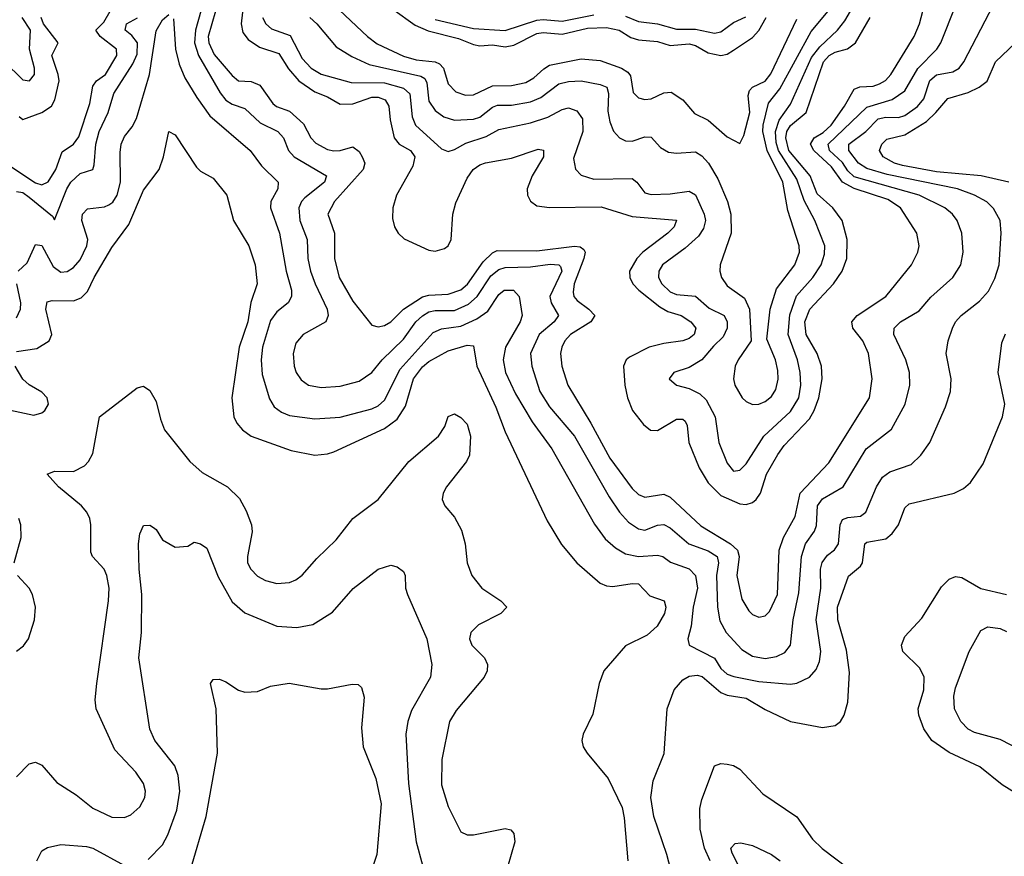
# Model space of a CAD drawing. Header units: inches. Extents: x 1305375 to 1407406, y 744550 to 841633.
# Tile 425 of 509: x 1365780 to 1368884, y 831545 to 834183. Entities that reach past the tile are written whole.
import ezdxf

# ---------------------------------------------------------------- set-up
doc = ezdxf.new("R2010")
doc.units = ezdxf.units.IN
doc.header["$MEASUREMENT"] = 0
doc.layers.add('B3863', color=7, linetype='Continuous')

msp = doc.modelspace()

# ---------------------------------------------------------------- linework, layer by layer
at = {"layer": 'B3863', "color": 5}
for points, elevation in [([(1366491.2, 834290), (1366477.5, 834170), (1366483, 834143), (1366500.5, 834120.5), (1366536.3, 834096.3), (1366596.7, 834076.7), (1366627.6, 834027.6), (1366659.9, 833990), (1366710, 833955.2), (1366750, 833940.1), (1366790, 833917), (1366830, 833917.6), (1366890, 833938.4), (1366910, 833938.7), (1366932.2, 833930), (1366943.5, 833910), (1366947.2, 833867.2), (1366960.5, 833810), (1366975.6, 833790), (1367011.3, 833770), (1367025.8, 833750), (1367018.9, 833721.1), (1366967.4, 833630), (1366956.4, 833590), (1366955.5, 833555.5), (1366961.3, 833530), (1366972.4, 833510), (1366991.8, 833491.8), (1367070, 833456.2), (1367090, 833452.9), (1367118.7, 833461.3), (1367130, 833470.2), (1367139.5, 833490), (1367144.7, 833570), (1367154.6, 833605.4), (1367190, 833682.7), (1367209.6, 833710.4), (1367230, 833725.2), (1367248.1, 833731.9), (1367330, 833746.7), (1367414.1, 833774.1), (1367431.4, 833771.4), (1367431.2, 833750), (1367395.8, 833690), (1367379.5, 833650), (1367380.5, 833630), (1367390, 833610.3), (1367410, 833596.3), (1367450.1, 833590.1), (1367613.1, 833593.1), (1367710, 833562.4), (1367850.5, 833550.5), (1367843.2, 833530), (1367822.7, 833510), (1367743.9, 833450), (1367724.7, 833430), (1367702.4, 833390), (1367702.7, 833370), (1367712.8, 833350), (1367731.4, 833330), (1367797.3, 833277.3), (1367823, 833263), (1367865.2, 833250), (1367895.9, 833230), (1367911.3, 833210), (1367906, 833190), (1367890, 833177), (1367870.3, 833170), (1367810, 833161.8), (1367763.9, 833150), (1367701.7, 833118.3), (1367691.1, 833110), (1367683, 833090), (1367687.3, 833030), (1367695.3, 832990), (1367712, 832950), (1367745.9, 832905.9), (1367768.5, 832888.5), (1367790, 832886.9), (1367850, 832923.3), (1367870, 832923), (1367877.1, 832917.1), (1367883.4, 832903.4), (1367888.9, 832850), (1367922.1, 832770), (1367950, 832722.8), (1367990, 832682.4), (1368050, 832656), (1368070, 832654), (1368090, 832660.3), (1368101.6, 832670), (1368115.3, 832690), (1368134.2, 832750), (1368170, 832811.5), (1368190, 832840.1), (1368270, 832924.7), (1368284.6, 832950), (1368298.7, 832990), (1368308.9, 833050), (1368307.1, 833090), (1368293.6, 833130), (1368258.6, 833190), (1368255.3, 833230), (1368270.3, 833270), (1368345.2, 833350), (1368372.4, 833390), (1368387.2, 833430), (1368388.7, 833490), (1368372.7, 833550), (1368343.2, 833590), (1368293.5, 833633.5), (1368271.5, 833690), (1368204.2, 833770), (1368194.4, 833810), (1368198.2, 833830), (1368210, 833849.2), (1368259, 833890), (1368313.7, 834050), (1368331.2, 834070), (1368350, 834080.3), (1368389.2, 834090.8), (1368414.1, 834110), (1368461, 834190)], 1420), ([(1365730, 833734.9), (1365830, 833668.5), (1365850, 833662.1), (1365870, 833671.3), (1365893.4, 833710), (1365913.9, 833766.1), (1365950, 833790.6), (1365966.1, 833813.9), (1366001.2, 833918.8), (1366010, 833973.1), (1366022.3, 833990), (1366050.3, 834010), (1366086.2, 834070), (1366085.3, 834090), (1366033.5, 834130), (1366020.4, 834150), (1366044.8, 834175.2), (1366064.9, 834210)], 1380), ([(1366265.1, 834185.1), (1366270.9, 834090), (1366283, 834043), (1366300, 834000), (1366337.9, 833937.9), (1366379.4, 833879.4), (1366506.8, 833770), (1366542.5, 833722.5), (1366594.7, 833670), (1366593.4, 833650), (1366571.7, 833610), (1366570.6, 833590), (1366599, 833510), (1366620.3, 833390), (1366636.4, 833330), (1366636.4, 833310), (1366626.3, 833290), (1366590, 833261.2), (1366570, 833234.8), (1366545.5, 833150), (1366541, 833110), (1366544.4, 833064.4), (1366567.1, 832987.1), (1366582.3, 832962.3), (1366604.9, 832944.9), (1366630, 832934.6), (1366710, 832924.2), (1366790, 832929.1), (1366890, 832955.2), (1366910, 832965.6), (1366930, 832983.5), (1366979.6, 833080.4), (1367083.2, 833196.8), (1367110, 833208.2), (1367170, 833216.5), (1367220.8, 833239.2), (1367256, 833264), (1367290, 833315.9), (1367306.8, 833330), (1367336, 833330), (1367354.2, 833310), (1367364.2, 833250), (1367357.4, 833230), (1367311.7, 833150), (1367303.8, 833110), (1367311.6, 833070), (1367342.6, 833002.6), (1367394.9, 832914.9), (1367457.2, 832830), (1367591.8, 832591.8), (1367625.7, 832545.7), (1367657.6, 832517.6), (1367690, 832498.3), (1367730, 832490.1), (1367790, 832494.4), (1367807, 832490), (1367831.8, 832471.8), (1367890, 832451.1), (1367910, 832430.2), (1367916.7, 832390), (1367902.4, 832330), (1367896.9, 832270), (1367885.6, 832230), (1367890.2, 832210), (1367969.8, 832169.8), (1367990, 832137.2), (1368010, 832119.3), (1368031.2, 832111.2), (1368110, 832096.2), (1368210, 832087.5), (1368230, 832090.1), (1368270, 832109.5), (1368290, 832134), (1368300.6, 832159.4), (1368305, 832190), (1368291, 832290), (1368305.1, 832390), (1368304.6, 832450), (1368309.2, 832470.8), (1368325.8, 832494.2), (1368348.6, 832511.4), (1368360.6, 832530), (1368365.9, 832590), (1368373.5, 832606.5), (1368390, 832613.5), (1368430, 832616.8), (1368447.4, 832630), (1368480.2, 832710), (1368499.7, 832740.3), (1368523.1, 832756.9), (1368590, 832780.2), (1368620.3, 832810), (1368648.4, 832850), (1368698.1, 832961.9), (1368714, 833010), (1368716.1, 833050), (1368699.8, 833130), (1368706.2, 833170), (1368719.8, 833210), (1368729.9, 833230), (1368747.4, 833250), (1368804.9, 833295.1), (1368833.6, 833326.4), (1368853.7, 833366.3), (1368867.6, 833410), (1368874, 833510), (1368870.6, 833550), (1368850, 833587.8), (1368828.1, 833608.1), (1368789.8, 833630), (1368736.4, 833650), (1368514.6, 833694.6), (1368450, 833714), (1368423.5, 833730), (1368393.3, 833770), (1368393.5, 833790), (1368447.5, 833830), (1368486.1, 833870), (1368510, 833875), (1368550, 833874.8), (1368570, 833880.4), (1368610, 833908.9), (1368630, 833932.9), (1368649.2, 833990.8), (1368670, 834009.3), (1368721.7, 834018.3), (1368740.9, 834030), (1368756, 834050), (1368849.2, 834230)], 1340), ([(1366350.8, 834210), (1366333.9, 834150), (1366331, 834110), (1366343.7, 834070), (1366411.8, 833951.8), (1366430, 833928.7), (1366450, 833916.6), (1366490, 833902.7), (1366537.9, 833857.9), (1366593.2, 833830), (1366611.8, 833810), (1366626.9, 833770), (1366644.8, 833750), (1366747.5, 833690), (1366740.8, 833670), (1366679, 833620.9), (1366668.2, 833610), (1366659.9, 833590), (1366662.7, 833550), (1366686.3, 833490), (1366688.6, 833430), (1366697, 833390), (1366710.9, 833350), (1366748.8, 833270), (1366752.7, 833250), (1366745.3, 833230), (1366673.8, 833190), (1366650, 833163), (1366641.6, 833130), (1366644.7, 833090), (1366651.6, 833070), (1366667.6, 833047.6), (1366690.6, 833030.6), (1366730, 833023.3), (1366790, 833026.9), (1366850, 833043.4), (1366890, 833070.1), (1366922.7, 833110), (1366990, 833175.1), (1367028.5, 833230), (1367050, 833249.4), (1367070, 833261.2), (1367090, 833266.1), (1367150, 833266), (1367194.3, 833285.7), (1367222, 833310), (1367265.2, 833374.8), (1367290, 833394.8), (1367310, 833400.9), (1367390, 833403.2), (1367451.6, 833411.6), (1367479, 833410), (1367485, 833405), (1367489.1, 833390), (1367451.1, 833310), (1367455.3, 833290), (1367478, 833250), (1367465.1, 833230), (1367417.1, 833190), (1367389.6, 833130), (1367393.9, 833090), (1367419.7, 833010), (1367450, 832962.5), (1367528.8, 832870), (1367637.7, 832677.7), (1367670.3, 832630.3), (1367698.7, 832598.7), (1367730, 832577.4), (1367750, 832573.5), (1367790, 832589.1), (1367810, 832591.1), (1367830, 832580.1), (1367888.8, 832530), (1367950, 832507.7), (1367978.8, 832490), (1367983.1, 832470), (1367976.7, 832430), (1367979.7, 832330), (1367986.7, 832286.7), (1368007.3, 832250), (1368056.6, 832196.6), (1368090, 832175.5), (1368130, 832168.8), (1368165.8, 832174.2), (1368192.2, 832187.8), (1368209.9, 832210), (1368218.5, 832290), (1368235.9, 832375.9), (1368243.9, 832490), (1368257.4, 832530), (1368285.1, 832570), (1368291.8, 832588.2), (1368294.6, 832650), (1368310, 832671.7), (1368375.2, 832710), (1368448.3, 832830), (1368528.2, 832891.8), (1368571.2, 832970), (1368585.7, 833030), (1368584.5, 833070), (1368573.3, 833110), (1368535.4, 833190), (1368536.8, 833210), (1368556.4, 833230), (1368615.1, 833264.9), (1368651.8, 833308.2), (1368721.5, 833370), (1368746.5, 833410), (1368753.4, 833450), (1368749.9, 833510), (1368735.4, 833550), (1368720.2, 833570), (1368695.7, 833590), (1368615.4, 833630), (1368410, 833687.5), (1368390, 833706.3), (1368373, 833733), (1368332.7, 833770), (1368328, 833790), (1368450, 833907.2), (1368530, 833930.7), (1368570, 833958.4), (1368611.1, 834028.9), (1368670.4, 834090), (1368683.9, 834110), (1368731.1, 834228.9)], 1360), ([(1366397.1, 834210), (1366373.8, 834130), (1366375.6, 834110), (1366392.9, 834072.9), (1366450, 834006.8), (1366470, 833990.1), (1366510, 833987.6), (1366536.9, 833976.9), (1366578.2, 833918.2), (1366589.6, 833909.6), (1366630, 833894.6), (1366674, 833854), (1366698.1, 833810), (1366713.4, 833793.4), (1366750, 833773.9), (1366770, 833769.3), (1366790, 833770.1), (1366830, 833781.8), (1366850, 833767.5), (1366859.9, 833750), (1366867.6, 833730), (1366863, 833710), (1366772.7, 833610), (1366751.4, 833570), (1366771.9, 833510), (1366771.7, 833430), (1366787.1, 833370), (1366830, 833295), (1366890, 833219.5), (1366910, 833214.2), (1366930, 833218.7), (1366950, 833230.1), (1366989.3, 833270), (1367050, 833308.4), (1367070, 833314.2), (1367130, 833317.4), (1367170, 833330.7), (1367191.1, 833348.9), (1367241, 833419), (1367270, 833447.7), (1367284.6, 833455.4), (1367410, 833454.3), (1367528.9, 833468.9), (1367546.2, 833466.2), (1367557.8, 833457.8), (1367562.2, 833450), (1367558.5, 833430), (1367527.6, 833350), (1367524, 833324), (1367526.6, 833310), (1367537.1, 833297.1), (1367574, 833270), (1367592.6, 833250), (1367579.8, 833230), (1367516.1, 833190), (1367498.5, 833170), (1367488.8, 833150), (1367485.1, 833130), (1367488.3, 833090), (1367507.6, 833030), (1367580.4, 832910), (1367640.2, 832800.2), (1367710, 832704.2), (1367730, 832686.1), (1367750, 832676.8), (1367810, 832686.7), (1367830, 832677.3), (1367926.7, 832586.7), (1368020.6, 832530), (1368042.8, 832510), (1368047.4, 832490), (1368040.3, 832430), (1368055.7, 832355.7), (1368078.2, 832318.2), (1368090, 832307.2), (1368110, 832298.6), (1368130, 832302.7), (1368143, 832317), (1368168.7, 832370), (1368174.2, 832510), (1368188, 832550), (1368224.1, 832615.9), (1368240.3, 832690), (1368330, 832785), (1368458.8, 832990), (1368467, 833050), (1368455, 833130), (1368438, 833170), (1368406, 833210), (1368403.2, 833230), (1368419.3, 833250), (1368510.6, 833310), (1368591.3, 833410), (1368611.3, 833450), (1368615.4, 833470), (1368607.8, 833510), (1368555.9, 833590), (1368516, 833616), (1368410, 833650.3), (1368373.7, 833670), (1368339.1, 833719.1), (1368282.8, 833770), (1368272.4, 833790), (1368284.3, 833810), (1368312.7, 833827.3), (1368337.5, 833850), (1368380.2, 833910), (1368410, 833964.3), (1368428.6, 833971.4), (1368470, 833973.3), (1368490, 833980.1), (1368508.6, 833991.4), (1368525.4, 834010), (1368599.7, 834130), (1368616.3, 834170), (1368631.8, 834230)], 1380), ([(1366545.1, 834190), (1366555.9, 834170), (1366573.7, 834153.7), (1366632.9, 834132.9), (1366670, 834061), (1366698.4, 834030), (1366730, 834011.5), (1366824.6, 833984.6), (1366930, 833984.2), (1366990, 833967.4), (1367009.5, 833949.5), (1367017, 833877), (1367027.8, 833850), (1367110, 833775.3), (1367130, 833767.7), (1367150, 833773.8), (1367186.5, 833793.5), (1367250, 833814.1), (1367290, 833837.1), (1367390, 833857.8), (1367444.2, 833875.8), (1367490, 833899.8), (1367510, 833905.1), (1367535.8, 833895.8), (1367554.4, 833870), (1367554.9, 833830), (1367525.5, 833745.5), (1367531.5, 833711.5), (1367550, 833692.3), (1367590, 833679.8), (1367710, 833681.6), (1367725.4, 833670), (1367750, 833636.8), (1367770, 833631.3), (1367830, 833633.6), (1367890, 833642.2), (1367910, 833630.1), (1367937.2, 833570), (1367941.2, 833550), (1367935.8, 833524.2), (1367919.4, 833500.6), (1367877.5, 833462.5), (1367805.7, 833410), (1367794.7, 833390), (1367794, 833370), (1367803.8, 833350), (1367830, 833325), (1367850, 833316.7), (1367910, 833311.5), (1367953.3, 833273.3), (1368000.5, 833250), (1368009.7, 833230), (1368009.7, 833210), (1367997.6, 833182.4), (1367966.5, 833153.5), (1367930, 833109.9), (1367890, 833086.2), (1367842, 833070), (1367827, 833050), (1367850.3, 833030.3), (1367890, 833020.2), (1367923.3, 833003.3), (1367944, 832984), (1367972.5, 832930), (1367983.3, 832850), (1368010, 832784.9), (1368030, 832759.6), (1368050, 832761.8), (1368070, 832782.2), (1368125.5, 832870), (1368210, 832946.8), (1368235.5, 832990), (1368241.9, 833030), (1368240.3, 833070), (1368231.9, 833110), (1368202.2, 833190), (1368207.8, 833252.2), (1368228.4, 833311.6), (1368280.5, 833370), (1368305.8, 833410), (1368316.5, 833443.5), (1368317.5, 833470), (1368286.1, 833550), (1368252.2, 833612.2), (1368230, 833679.9), (1368171.9, 833770), (1368164.7, 833795.3), (1368162.8, 833830), (1368173.8, 833866.2), (1368210, 833916.2), (1368276.3, 834063.7), (1368302.4, 834097.6), (1368358.2, 834150), (1368380.8, 834179.2), (1368398.7, 834210)], 1440), ([(1366694.4, 834190), (1366716.6, 834170), (1366777.2, 834097.2), (1366827, 834067), (1366881.9, 834041.9), (1367044.4, 834004.4), (1367057, 833997), (1367063.7, 833983.7), (1367070, 833926), (1367090, 833896.4), (1367116.6, 833876.6), (1367150, 833865.8), (1367210, 833868.7), (1367230, 833875.6), (1367270, 833907.3), (1367286.4, 833913.6), (1367330, 833913.2), (1367390, 833924), (1367422.3, 833937.7), (1367479.3, 833980.7), (1367510, 833988.1), (1367550, 833989.7), (1367610, 833978.9), (1367630.7, 833970), (1367636.3, 833950), (1367634.1, 833894.1), (1367640.4, 833860.4), (1367651.3, 833831.3), (1367670.1, 833810.1), (1367690, 833801), (1367710, 833800.2), (1367750, 833813), (1367770, 833812.1), (1367799.7, 833779.7), (1367824.8, 833764.8), (1367850, 833761.7), (1367910, 833766.3), (1367930, 833753.7), (1367950.7, 833730), (1367980.5, 833680.5), (1368011.1, 833610), (1368021, 833570), (1368022.6, 833510), (1367987.4, 833410), (1367986.4, 833390), (1367991.7, 833370), (1368010, 833343.8), (1368064.6, 833304.6), (1368080.6, 833270), (1368085.6, 833170), (1368044.3, 833110), (1368035.5, 833090), (1368030.1, 833050.1), (1368033.9, 833030), (1368057.5, 832990), (1368070, 832978.5), (1368090, 832969.4), (1368110, 832970.1), (1368130, 832978.8), (1368150, 832994.5), (1368162.9, 833017.1), (1368171, 833049), (1368170, 833077), (1368162.1, 833110), (1368135.5, 833175.5), (1368145.4, 833270), (1368165.4, 833334.6), (1368223.4, 833410), (1368237.5, 833450), (1368237.3, 833470), (1368201.6, 833581.6), (1368185.2, 833670), (1368136.4, 833770), (1368122.6, 833830), (1368123.8, 833850), (1368140.1, 833919.9), (1368175.5, 833964.5), (1368274.7, 834145.3), (1368328.5, 834210)], 1460), ([(1366770.1, 834230), (1366876, 834130), (1366907.1, 834107.1), (1366990, 834067.4), (1367030, 834056.4), (1367090, 834050.3), (1367103.5, 834043.5), (1367115.7, 834030), (1367130, 833980.6), (1367155.1, 833955.1), (1367185, 833945), (1367210, 833946), (1367270, 833974.3), (1367330, 833975.6), (1367375.1, 833984.9), (1367400.9, 833999.1), (1367431.6, 834028.4), (1367450, 834039.4), (1367550, 834059.3), (1367610, 834054.3), (1367676.6, 834030), (1367697.1, 834017.1), (1367705.6, 834005.6), (1367713.6, 833953.6), (1367730, 833936.1), (1367750, 833931.2), (1367770, 833933.7), (1367810, 833952.2), (1367833.8, 833953.8), (1367870.2, 833930), (1367907.1, 833887.1), (1367950, 833866), (1368010, 833813.4), (1368050, 833792.4), (1368062.4, 833817.6), (1368081.7, 833890), (1368076, 833944), (1368080.5, 833959.5), (1368089.5, 833970.5), (1368130, 833989), (1368148, 834012), (1368230, 834184.1)], 1480), ([(1366956.5, 834216.5), (1367026, 834166), (1367067.4, 834147.4), (1367163.3, 834123.3), (1367210, 834104.2), (1367230, 834100.6), (1367270, 834104), (1367310, 834097), (1367337.8, 834102.2), (1367410, 834139.8), (1367430, 834142.6), (1367490, 834136.8), (1367570, 834156), (1367630, 834158.7), (1367669.6, 834149.6), (1367706.8, 834126.8), (1367730, 834119), (1367790, 834114.6), (1367830, 834101.9), (1367890, 834106.8), (1367910, 834101.7), (1367950, 834078.8), (1367990, 834070.1), (1368010, 834073.8), (1368030, 834086.7), (1368090, 834126.9), (1368110, 834148.4), (1368132.6, 834190)], 1520), ([(1365730.9, 834050.9), (1365790, 833993.5), (1365811.1, 833990), (1365826.2, 834010), (1365826.7, 834030), (1365811.2, 834090), (1365813.6, 834150), (1365787.7, 834190)], 1440), ([(1365770, 833641.4), (1365790, 833637.7), (1365810, 833623.7), (1365883.2, 833563.2), (1365890, 833552.2), (1365928.3, 833650), (1365941.2, 833670), (1365970, 833697.4), (1366010, 833710.4), (1366015, 833725), (1366019.8, 833790), (1366030.6, 833830), (1366058.5, 833890), (1366076.9, 833950), (1366136.8, 834043.2), (1366150, 834074.3), (1366150.8, 834110), (1366133, 834133), (1366112.5, 834150), (1366116.3, 834170), (1366151.1, 834188.9)], 1360), ([(1365775.2, 833390), (1365803.9, 833416.1), (1365830, 833473.7), (1365850, 833470.9), (1365885, 833405), (1365910, 833386.7), (1365930, 833388.6), (1365950, 833401.1), (1365970, 833426.1), (1365991.8, 833470), (1365994.7, 833490), (1365976.2, 833550), (1365977.6, 833570), (1365993.7, 833586.3), (1366046.9, 833593.1), (1366061.1, 833598.9), (1366073, 833607), (1366086.8, 833630), (1366097.4, 833670), (1366096.1, 833763.9), (1366099.9, 833790), (1366110, 833814.7), (1366134.5, 833845.5), (1366148.3, 833871.7), (1366189.5, 834010.5), (1366210, 834147.6), (1366230, 834182.8), (1366250, 834199.1)], 1340), ([(1365777.7, 833877.7), (1365790, 833867.8), (1365850, 833890.1), (1365879.9, 833910), (1365890.9, 833930), (1365904, 833990), (1365901.6, 834010), (1365881.5, 834070), (1365901, 834110), (1365855.4, 834170), (1365847.2, 834190)], 1420), ([(1367090, 834183.4), (1367210, 834154.6), (1367310, 834148.6), (1367410, 834181.3), (1367430, 834183.6), (1367490, 834178.4), (1367590, 834198.3)], 1540), ([(1367690, 834194), (1367730, 834176.7), (1367790, 834170.3), (1367850, 834152.9), (1367910, 834153.5), (1367970, 834140.1), (1367990, 834144.3), (1368030, 834174.3), (1368068.4, 834191.6)], 1540), ([(1368897.6, 833670), (1368810.4, 833690.4), (1368670, 833702.7), (1368562.9, 833722.9), (1368537.9, 833730), (1368501.9, 833750), (1368489.9, 833770), (1368497.3, 833790), (1368513.5, 833806.5), (1368570, 833819.6), (1368637.8, 833862.2), (1368668.2, 833890), (1368705.3, 833934.7), (1368770, 833953.7), (1368804.5, 833970), (1368830, 833989), (1368856.1, 834050), (1368918.5, 834110)], 1320), ([(1365770, 833136.4), (1365833.7, 833146.3), (1365873.1, 833170), (1365881.5, 833190), (1365862.5, 833270), (1365866.5, 833293.5), (1365882.5, 833297.5), (1365950, 833296.5), (1365974.1, 833305.9), (1365994, 833326), (1366014.7, 833370), (1366070, 833464.5), (1366123.4, 833536.6), (1366170, 833645.2), (1366219.8, 833710), (1366233.1, 833750), (1366250, 833830.3), (1366270, 833819.6), (1366337.5, 833717.5), (1366350, 833705.5), (1366390, 833682.8), (1366432.3, 833630), (1366454, 833550), (1366502.5, 833470), (1366522.4, 833410), (1366528.1, 833350), (1366508.7, 833291.3), (1366499.2, 833230), (1366471.7, 833150), (1366449.1, 832990), (1366455.3, 832930), (1366464.6, 832910), (1366482.6, 832890), (1366510, 832869.5), (1366635.6, 832824.4), (1366710, 832810.1), (1366750, 832813.4), (1366770, 832820.4), (1366930, 832893.8), (1366970, 832923.1), (1366995.8, 832964.2), (1367021.4, 833050), (1367050, 833087.9), (1367070, 833105.1), (1367130, 833138.2), (1367190, 833156.9), (1367210, 833154.5), (1367220.8, 833090), (1367281.1, 832961.1), (1367310, 832883.2), (1367442.6, 832602.6), (1367488.1, 832528.1), (1367535.9, 832470), (1367610, 832406.4), (1367630, 832397.2), (1367650, 832395.1), (1367710, 832405.2), (1367730, 832404.3), (1367766.4, 832366.4), (1367811.8, 832350), (1367816.8, 832330), (1367812.7, 832310), (1367789.6, 832270), (1367757.6, 832242.4), (1367690, 832207.9), (1367621.5, 832130), (1367607, 832090), (1367587, 831993), (1367555.8, 831930), (1367552.2, 831910), (1367555.8, 831890), (1367568.7, 831870), (1367635.2, 831790), (1367678.7, 831698.7), (1367685.4, 831665.5), (1367696.9, 831530)], 1320), ([(1365770, 833242.7), (1365782.8, 833270), (1365783.6, 833290), (1365770.9, 833350)], 1340), ([(1367838.3, 831478.3), (1367819.6, 831550), (1367779.2, 831670), (1367769.8, 831730), (1367777, 831783), (1367810.9, 831869.1), (1367821.2, 832010), (1367842.8, 832070), (1367870, 832101.4), (1367890, 832112.3), (1367915.4, 832115.4), (1367931.5, 832111.5), (1367990, 832060.9), (1368010, 832052.3), (1368070, 832042.9), (1368130, 832007.3), (1368210, 831970.1), (1368310, 831951.1), (1368350, 831957.6), (1368366.9, 831970), (1368378.6, 831990), (1368390, 832030.8), (1368395.3, 832124.7), (1368385.6, 832194.4), (1368358.5, 832290), (1368358.2, 832330), (1368392, 832428), (1368430, 832459.4), (1368436.9, 832470), (1368443.4, 832530), (1368450, 832535.7), (1368510, 832546.3), (1368530, 832562.6), (1368550.4, 832590), (1368570, 832643.6), (1368583.5, 832656.5), (1368725.6, 832690), (1368755, 832705), (1368776.5, 832723.5), (1368817.3, 832782.7), (1368877.9, 832930), (1368885.6, 832970), (1368864.6, 833070), (1368875.7, 833164.3), (1368887.8, 833192.2)], 1320), ([(1365751.4, 832951.4), (1365824, 832936), (1365850, 832942.7), (1365859, 832950), (1365870.3, 832970), (1365866.8, 832990), (1365850, 833008.2), (1365810, 833031.5), (1365789.8, 833049.8), (1365765.8, 833090)], 1320), ([(1365770, 831795.2), (1365810, 831836.5), (1365830, 831841.7), (1365850, 831831.8), (1365897, 831777), (1365958.4, 831738.4), (1366010, 831696.1), (1366070, 831668.2), (1366110, 831667.1), (1366130, 831675.8), (1366158.9, 831701.1), (1366174.5, 831730), (1366176, 831750), (1366170, 831774), (1366146.3, 831810), (1366080.3, 831880.3), (1366020.6, 832010), (1366018, 832038), (1366022.6, 832090), (1366060.2, 832350), (1366062, 832390), (1366054.9, 832430), (1366046.4, 832450), (1366009.8, 832490), (1366003.9, 832503.9), (1366004.5, 832590), (1366000.6, 832610), (1365991.6, 832630), (1365974.8, 832650), (1365902, 832710), (1365866.6, 832750), (1365890, 832758.7), (1365950, 832758.1), (1365984, 832776), (1365997.1, 832790), (1366010, 832814.9), (1366031.1, 832930), (1366150, 833022.3), (1366170, 833026.7), (1366190, 833013.4), (1366210, 832979.3), (1366223.3, 832923.3), (1366236.6, 832890), (1366316.3, 832790), (1366355, 832755), (1366435.4, 832710), (1366472.7, 832672.7), (1366493.8, 832633.8), (1366510.1, 832590), (1366512.2, 832567.8), (1366497.5, 832490), (1366498, 832470), (1366508.3, 832450), (1366530, 832428.1), (1366554.7, 832414.7), (1366590, 832405.4), (1366630, 832408.3), (1366650, 832416.2), (1366670, 832431.3), (1366716.2, 832483.8), (1366777.7, 832542.3), (1366830.4, 832609.6), (1366910, 832669.3), (1367006.8, 832790), (1367099.9, 832870), (1367120.2, 832899.8), (1367130, 832932), (1367150, 832940.1), (1367170, 832928.1), (1367190, 832907.8), (1367201.3, 832870), (1367197.7, 832810), (1367188, 832790), (1367125.3, 832710), (1367115.1, 832690), (1367111.8, 832670), (1367120.2, 832650), (1367150, 832614.6), (1367172.7, 832572.7), (1367183.9, 832530), (1367190.8, 832470), (1367204.6, 832430), (1367236.9, 832390), (1367296.5, 832350), (1367315.3, 832330), (1367296.4, 832310), (1367225.8, 832274.2), (1367201.5, 832250), (1367197.4, 832230), (1367205, 832210), (1367244.8, 832170), (1367254.8, 832150), (1367253.9, 832130), (1367244.2, 832110), (1367155.8, 832004.2), (1367134.6, 831970), (1367110.1, 831850), (1367109.5, 831770), (1367130, 831702), (1367170, 831622.3), (1367190, 831612.1), (1367210, 831612.5), (1367310, 831632), (1367327.8, 831627.8), (1367337, 831617), (1367340.2, 831590), (1367317.7, 831510)], 1280), ([(1365762.3, 832470), (1365784.7, 832550), (1365783.2, 832590), (1365777.3, 832610)], 1320), ([(1366185, 831535), (1366230, 831580.8), (1366247.2, 831612.8), (1366275.7, 831690), (1366285.1, 831750), (1366279.6, 831799.6), (1366268.6, 831830), (1366206, 831910), (1366190, 831945.1), (1366155.2, 832170), (1366163.8, 832250), (1366165.2, 832370), (1366156.2, 832450), (1366154.6, 832530), (1366158.6, 832561.4), (1366170, 832588), (1366190, 832588.4), (1366201.2, 832581.2), (1366210, 832574.9), (1366230, 832543), (1366270, 832519.1), (1366310, 832522.8), (1366330, 832534.8), (1366350, 832530.5), (1366370, 832516.3), (1366405.5, 832425.5), (1366450, 832346.7), (1366490, 832312.3), (1366590, 832270.1), (1366654, 832266), (1366704.1, 832275.9), (1366765.6, 832314.4), (1366830.9, 832389.1), (1366910, 832450.2), (1366950, 832462.4), (1366970, 832458), (1366990, 832442.8), (1366995.3, 832430), (1366996.5, 832390), (1367002, 832370), (1367063.3, 832230), (1367079, 832150), (1367075, 832110), (1367015.1, 832004.9), (1367003.5, 831970), (1366997.2, 831930), (1367005.7, 831774.3), (1367030.1, 831590), (1367050, 831516.4)], 1260), ([(1365770, 832191.8), (1365791.8, 832208.2), (1365807.5, 832230), (1365826.9, 832290), (1365829.9, 832330), (1365820.5, 832370), (1365809.9, 832390), (1365772.6, 832430)], 1320), ([(1368990, 831699.2), (1368876.8, 831770), (1368806.5, 831826.5), (1368710, 831872.4), (1368655.4, 831910), (1368630, 831946.8), (1368613.6, 831990), (1368612.5, 832010), (1368630.4, 832070), (1368630.9, 832110), (1368617.8, 832137.8), (1368563.9, 832190), (1368559.8, 832210), (1368570, 832237.4), (1368623.9, 832296.1), (1368685.6, 832394.4), (1368710, 832418.8), (1368730, 832426.7), (1368750, 832424.3), (1368810, 832389.6), (1368890.5, 832370.5)], 1280), ([(1368970, 831861.7), (1368870, 831912.8), (1368790, 831934.9), (1368770, 831945.9), (1368747, 831970), (1368726.3, 832010), (1368724, 832050), (1368730, 832075.8), (1368772.8, 832190), (1368810, 832257.1), (1368831.9, 832268.1), (1368870, 832263.5), (1368890, 832254)], 1260), ([(1366318.5, 831501.5), (1366367.8, 831670), (1366402.9, 831870), (1366399.7, 832010), (1366381.1, 832090), (1366390, 832102.4), (1366410, 832102.8), (1366430, 832094.9), (1366470, 832068.9), (1366490, 832062.4), (1366530, 832064), (1366570, 832081), (1366629.6, 832090.4), (1366730, 832072.4), (1366750, 832072.4), (1366827.7, 832087.7), (1366846.8, 832086.8), (1366857.3, 832077.3), (1366866, 832046), (1366857.7, 831950), (1366863, 831890), (1366903, 831790), (1366919.2, 831710), (1366906, 831550), (1366870, 831442.7)], 1240), ([(1367956.4, 831530), (1367938.7, 831570), (1367924.6, 831630), (1367924.1, 831695.9), (1367930, 831724.2), (1367970, 831830.3), (1367990, 831836.9), (1368010, 831835.6), (1368030, 831831), (1368050, 831819.7), (1368122.1, 831742.1), (1368229.5, 831669.5), (1368279.2, 831599.2), (1368309, 831569), (1368434.4, 831474.4)], 1280), ([(1365834, 831530), (1365850, 831562), (1365867.6, 831572.4), (1365910, 831581.6), (1365990, 831575.5), (1366010.2, 831570), (1366110, 831515.9)], 1260), ([(1368068.5, 831470), (1368025.6, 831554.4), (1368021.7, 831570), (1368035.2, 831584.8), (1368052.7, 831587.3), (1368090, 831578.8), (1368150, 831550.2), (1368176.9, 831530)], 1260)]:
    msp.add_lwpolyline(points, dxfattribs=dict(at, elevation=elevation))

doc.saveas('drawing.dxf')
